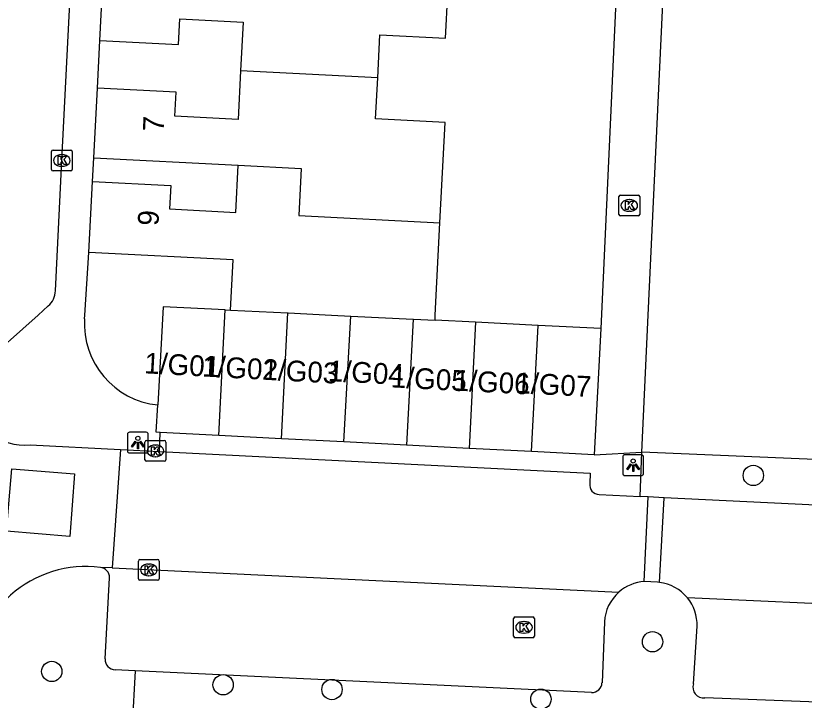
# Model space of a CAD drawing. Extents: x 162990 to 165007, y 383433 to 384336.
# Drawn here: x 164458.56 to 164496.47, y 383731.48 to 383764.39 of the extents above; entities that cross this region are included whole.
import ezdxf

# ---------------------------------------------------------------- set-up
doc = ezdxf.new("R2010")
doc.units = 0
for name, color, linetype in [('IMGEO_Boom', 7, 'Continuous'), ('IMGEO_Groenvoorziening', 7, 'Continuous'), ('IMGEO_Kolk', 7, 'Continuous'), ('IMGEO_Lichtpunt', 7, 'Continuous'), ('IMGEO_Muur', 7, 'Continuous'), ('IMGEO_Pand', 7, 'Continuous'), ('IMGEO_Pand_nummerreeks', 7, 'Continuous'), ('IMGEO_Rijbaan_lokaal_open', 7, 'Continuous'), ('IMGEO_Voetpad_open', 7, 'Continuous')]:
    doc.layers.add(name, color=color, linetype=linetype)

msp = doc.modelspace()

# ---------------------------------------------------------------- linework, layer by layer
at = {"layer": 'IMGEO_Boom'}
for centre in [(164494.022, 383742.288), (164489.179, 383734.292), (164460.293, 383732.862), (164468.531, 383732.221), (164473.763, 383731.995), (164483.808, 383731.53)]:
    msp.add_circle(centre, 0.489, dxfattribs=at)
at = {"layer": 'IMGEO_Groenvoorziening'}
msp.add_lwpolyline([(164500.691, 383742.902), (164500, 383742.931), (164488.667, 383743.403)], dxfattribs=at)
at = {"layer": 'IMGEO_Kolk'}
for p, q in [((164460.278, 383757.009), (164460.278, 383757.861)), ((164460.353, 383757.935), (164461.205, 383757.935)), ((164461.279, 383757.861), (164461.279, 383757.009)), ((164460.766, 383757.715), (164460.791, 383757.715)), ((164460.789, 383757.155), (164460.764, 383757.155)), ((164461.205, 383756.935), (164460.353, 383756.935)), ((164487.558, 383754.845), (164487.558, 383755.697)), ((164487.633, 383755.771), (164488.485, 383755.771)), ((164488.046, 383755.551), (164488.071, 383755.551)), ((164488.559, 383755.697), (164488.559, 383754.845)), ((164488.485, 383754.771), (164487.633, 383754.771)), ((164488.069, 383754.991), (164488.044, 383754.991)), ((164464.773, 383743.043), (164464.773, 383743.895)), ((164464.848, 383743.969), (164465.7, 383743.969)), ((164465.774, 383743.895), (164465.774, 383743.043)), ((164465.261, 383743.749), (164465.286, 383743.749)), ((164465.284, 383743.189), (164465.259, 383743.189)), ((164465.7, 383742.969), (164464.848, 383742.969)), ((164464.455, 383737.322), (164464.455, 383738.174)), ((164464.53, 383738.248), (164465.382, 383738.248)), ((164465.456, 383738.174), (164465.456, 383737.322)), ((164464.943, 383738.028), (164464.968, 383738.028)), ((164464.966, 383737.468), (164464.941, 383737.468)), ((164465.382, 383737.248), (164464.53, 383737.248)), ((164482.57, 383735.485), (164483.422, 383735.485)), ((164482.495, 383734.559), (164482.495, 383735.411)), ((164482.983, 383735.265), (164483.008, 383735.265)), ((164483.496, 383735.411), (164483.496, 383734.559)), ((164483.006, 383734.705), (164482.981, 383734.705)), ((164483.422, 383734.485), (164482.57, 383734.485))]:
    msp.add_line(p, q, dxfattribs=at)
for points in [[(164460.278, 383757.009), (164460.278, 383757.861)], [(164460.353, 383757.935), (164461.205, 383757.935)], [(164461.279, 383757.861), (164461.279, 383757.009)], [(164460.599, 383757.635), (164460.722, 383757.635), (164460.722, 383757.484), (164460.852, 383757.635), (164461.016, 383757.635), (164460.87, 383757.484), (164461.023, 383757.235), (164460.871, 383757.235), (164460.786, 383757.399), (164460.722, 383757.332), (164460.722, 383757.235), (164460.599, 383757.235), (164460.599, 383757.635)], [(164461.205, 383756.935), (164460.353, 383756.935)], [(164487.558, 383754.845), (164487.558, 383755.697)], [(164487.633, 383755.771), (164488.485, 383755.771)], [(164488.559, 383755.697), (164488.559, 383754.845)], [(164487.879, 383755.471), (164488.002, 383755.471), (164488.002, 383755.32), (164488.132, 383755.471), (164488.296, 383755.471), (164488.15, 383755.32), (164488.303, 383755.071), (164488.151, 383755.071), (164488.066, 383755.235), (164488.002, 383755.168), (164488.002, 383755.071), (164487.879, 383755.071), (164487.879, 383755.471)], [(164488.485, 383754.771), (164487.633, 383754.771)], [(164464.773, 383743.043), (164464.773, 383743.895)], [(164464.848, 383743.969), (164465.7, 383743.969)], [(164465.774, 383743.895), (164465.774, 383743.043)], [(164465.094, 383743.669), (164465.217, 383743.669), (164465.217, 383743.518), (164465.347, 383743.669), (164465.511, 383743.669), (164465.365, 383743.518), (164465.518, 383743.269), (164465.366, 383743.269), (164465.281, 383743.433), (164465.217, 383743.366), (164465.217, 383743.269), (164465.094, 383743.269), (164465.094, 383743.669)], [(164465.7, 383742.969), (164464.848, 383742.969)], [(164464.455, 383737.322), (164464.455, 383738.174)], [(164464.53, 383738.248), (164465.382, 383738.248)], [(164465.456, 383738.174), (164465.456, 383737.322)], [(164464.776, 383737.948), (164464.899, 383737.948), (164464.899, 383737.797), (164465.029, 383737.948), (164465.193, 383737.948), (164465.047, 383737.797), (164465.2, 383737.548), (164465.048, 383737.548), (164464.963, 383737.712), (164464.899, 383737.645), (164464.899, 383737.548), (164464.776, 383737.548), (164464.776, 383737.948)], [(164465.382, 383737.248), (164464.53, 383737.248)], [(164482.57, 383735.485), (164483.422, 383735.485)], [(164482.495, 383734.559), (164482.495, 383735.411)], [(164482.816, 383735.185), (164482.939, 383735.185), (164482.939, 383735.034), (164483.069, 383735.185), (164483.233, 383735.185), (164483.087, 383735.034), (164483.24, 383734.785), (164483.088, 383734.785), (164483.003, 383734.949), (164482.939, 383734.882), (164482.939, 383734.785), (164482.816, 383734.785), (164482.816, 383735.185)], [(164483.496, 383735.411), (164483.496, 383734.559)], [(164483.422, 383734.485), (164482.57, 383734.485)]]:
    msp.add_lwpolyline(points, dxfattribs=at)
for centre, start, end in [((164460.355, 383757.859), 91.552, 178.448), ((164460.355, 383757.859), 91.552, 178.448), ((164461.203, 383757.859), 1.552, 88.448), ((164461.203, 383757.859), 1.552, 88.448), ((164460.355, 383757.011), 181.552, 268.448), ((164460.355, 383757.011), 181.552, 268.448), ((164461.203, 383757.011), 271.552, 358.448), ((164461.203, 383757.011), 271.552, 358.448), ((164487.635, 383755.695), 91.552, 178.448), ((164487.635, 383755.695), 91.552, 178.448), ((164488.483, 383755.695), 1.552, 88.448), ((164488.483, 383755.695), 1.552, 88.448), ((164487.635, 383754.847), 181.552, 268.448), ((164487.635, 383754.847), 181.552, 268.448), ((164488.483, 383754.847), 271.552, 358.448), ((164488.483, 383754.847), 271.552, 358.448), ((164464.85, 383743.893), 91.552, 178.448), ((164464.85, 383743.893), 91.552, 178.448), ((164465.698, 383743.893), 1.552, 88.448), ((164465.698, 383743.893), 1.552, 88.448), ((164464.85, 383743.045), 181.552, 268.448), ((164464.85, 383743.045), 181.552, 268.448), ((164465.698, 383743.045), 271.552, 358.448), ((164465.698, 383743.045), 271.552, 358.448), ((164464.532, 383738.172), 91.552, 178.448), ((164464.532, 383738.172), 91.552, 178.448), ((164465.38, 383738.172), 1.552, 88.448), ((164465.38, 383738.172), 1.552, 88.448), ((164464.532, 383737.324), 181.552, 268.448), ((164464.532, 383737.324), 181.552, 268.448), ((164465.38, 383737.324), 271.552, 358.448), ((164465.38, 383737.324), 271.552, 358.448), ((164482.572, 383735.409), 91.552, 178.448), ((164482.572, 383735.409), 91.552, 178.448), ((164483.42, 383735.409), 1.552, 88.448), ((164483.42, 383735.409), 1.552, 88.448), ((164482.572, 383734.561), 181.552, 268.448), ((164482.572, 383734.561), 181.552, 268.448), ((164483.42, 383734.561), 271.552, 358.448), ((164483.42, 383734.561), 271.552, 358.448)]:
    msp.add_arc(centre, 0.0765, start, end, dxfattribs=at)
for centre, major_axis, ratio, start_param, end_param in [((164460.765, 383757.435), (-0.387, 0.002), 0.722429, 4.712389, 7.853982), ((164460.79, 383757.435), (-0.39, 0.002), 0.717154, 1.570796, 4.712389), ((164488.045, 383755.271), (-0.387, 0.002), 0.722429, 4.712389, 7.853982), ((164488.07, 383755.271), (-0.39, 0.002), 0.717154, 1.570796, 4.712389), ((164465.26, 383743.469), (-0.387, 0.002), 0.722429, 4.712389, 7.853982), ((164465.285, 383743.469), (-0.39, 0.002), 0.717154, 1.570796, 4.712389), ((164464.942, 383737.748), (-0.387, 0.002), 0.722429, 4.712389, 7.853982), ((164464.967, 383737.748), (-0.39, 0.002), 0.717154, 1.570796, 4.712389), ((164482.982, 383734.985), (-0.387, 0.002), 0.722429, 4.712389, 7.853982), ((164483.007, 383734.985), (-0.39, 0.002), 0.717154, 1.570796, 4.712389)]:
    msp.add_ellipse(centre, major_axis=major_axis, ratio=ratio, start_param=start_param, end_param=end_param, dxfattribs=at)
at = {"layer": 'IMGEO_Lichtpunt'}
for p, q in [((164463.933, 383744.274), (164463.933, 383743.467)), ((164463.933, 383744.274), (164463.933, 383743.467)), ((164464.835, 383744.369), (164464.027, 383744.369)), ((164464.835, 383744.369), (164464.027, 383744.369)), ((164464.929, 383743.467), (164464.929, 383744.274)), ((164464.929, 383743.467), (164464.929, 383744.274)), ((164464.027, 383743.373), (164464.835, 383743.373)), ((164464.027, 383743.373), (164464.835, 383743.373)), ((164487.745, 383743.185), (164487.745, 383742.378)), ((164487.745, 383743.185), (164487.745, 383742.378)), ((164488.647, 383743.28), (164487.839, 383743.28)), ((164488.647, 383743.28), (164487.839, 383743.28)), ((164488.741, 383742.378), (164488.741, 383743.185)), ((164488.741, 383742.378), (164488.741, 383743.185)), ((164487.839, 383742.284), (164488.647, 383742.284)), ((164487.839, 383742.284), (164488.647, 383742.284))]:
    msp.add_line(p, q, dxfattribs=at)
for points in [[(164464.307, 383743.938), (164464.346, 383743.91), (164464.158, 383743.648), (164464.12, 383743.675), (164464.307, 383743.938)], [(164464.409, 383743.89), (164464.456, 383743.89), (164464.456, 383743.568), (164464.409, 383743.568), (164464.409, 383743.89)], [(164464.519, 383743.91), (164464.557, 383743.937), (164464.744, 383743.675), (164464.705, 383743.647), (164464.519, 383743.91)], [(164488.119, 383742.849), (164488.158, 383742.821), (164487.97, 383742.559), (164487.932, 383742.586), (164488.119, 383742.849)], [(164488.221, 383742.801), (164488.268, 383742.801), (164488.268, 383742.479), (164488.221, 383742.479), (164488.221, 383742.801)], [(164488.331, 383742.821), (164488.369, 383742.848), (164488.556, 383742.586), (164488.517, 383742.558), (164488.331, 383742.821)]]:
    msp.add_lwpolyline(points, dxfattribs=at)
for centre in [(164464.432, 383744.072), (164488.244, 383742.983)]:
    msp.add_circle(centre, 0.0994, dxfattribs=at)
for centre, start, end in [((164464.027, 383744.274), 90, 180), ((164464.027, 383744.274), 90, 180), ((164464.835, 383744.274), 0, 90), ((164464.835, 383744.274), 0, 90), ((164464.027, 383743.467), 180, 270), ((164464.027, 383743.467), 180, 270), ((164464.835, 383743.467), 270, 0), ((164464.835, 383743.467), 270, 360), ((164487.839, 383743.185), 90, 180), ((164487.839, 383743.185), 90, 180), ((164488.647, 383743.185), 0, 90), ((164488.647, 383743.185), 0, 90), ((164487.839, 383742.378), 180, 270), ((164487.839, 383742.378), 180, 270), ((164488.647, 383742.378), 270, 0), ((164488.647, 383742.378), 270, 360)]:
    msp.add_arc(centre, 0.0946, start, end, dxfattribs=at)
at = {"layer": 'IMGEO_Muur'}
msp.add_lwpolyline([(164487.711, 383771.764), (164486.682, 383749.35)], dxfattribs=at)
at = {"layer": 'IMGEO_Pand'}
for points in [[(164475.965, 383761.414), (164476.071, 383763.475), (164479.223, 383763.313), (164479.446, 383767.631)], [(164462.605, 383763.208), (164462.781, 383766.623)], [(164462.605, 383763.208), (164466.389, 383763.013), (164466.453, 383764.251), (164469.492, 383764.094), (164469.371, 383761.752)], [(164469.371, 383761.752), (164469.251, 383759.41), (164466.215, 383759.566), (164466.274, 383760.718), (164462.491, 383760.912)], [(164475.965, 383761.414), (164469.371, 383761.752)], [(164478.954, 383754.431), (164479.199, 383759.261), (164475.863, 383759.432), (164475.965, 383761.414)], [(164462.319, 383757.561), (164462.491, 383760.912)], [(164462.319, 383757.561), (164469.253, 383757.204)], [(164462.245, 383756.429), (164466.012, 383756.235), (164465.954, 383755.103), (164469.136, 383754.939), (164469.253, 383757.204)], [(164469.253, 383757.204), (164472.276, 383757.05), (164472.177, 383754.782), (164478.954, 383754.431)], [(164462.069, 383753.01), (164462.245, 383756.429)], [(164478.717, 383749.758), (164478.729, 383750), (164478.954, 383754.431)], [(164468.887, 383750.236), (164469.012, 383752.653), (164462.069, 383753.01)], [(164468.635, 383750.249), (164465.643, 383750.401), (164465.387, 383745.679)], [(164468.324, 383744.208), (164468.635, 383750.249)], [(164468.635, 383750.249), (164468.887, 383750.236)], [(164468.887, 383750.236), (164471.643, 383750.102)], [(164471.331, 383744.053), (164471.643, 383750.102)], [(164471.643, 383750.102), (164471.664, 383750.101), (164473.745, 383750), (164474.672, 383749.955)], [(164474.339, 383743.898), (164474.672, 383749.955)], [(164474.672, 383749.955), (164477.659, 383749.811)], [(164477.659, 383749.811), (164477.346, 383743.743)], [(164477.659, 383749.811), (164477.681, 383749.81), (164478.717, 383749.758)], [(164480.667, 383749.658), (164478.717, 383749.758)], [(164480.667, 383749.658), (164480.354, 383743.588)], [(164483.674, 383749.504), (164480.667, 383749.658)], [(164483.361, 383743.433), (164483.674, 383749.504)], [(164486.682, 383749.35), (164483.674, 383749.504)], [(164486.682, 383749.35), (164486.369, 383743.278)], [(164465.497, 383744.354), (164465.316, 383744.363), (164465.387, 383745.679)], [(164468.324, 383744.208), (164465.497, 383744.354)], [(164471.331, 383744.053), (164468.324, 383744.208)], [(164474.339, 383743.898), (164471.331, 383744.053)], [(164477.346, 383743.743), (164474.339, 383743.898)], [(164480.354, 383743.588), (164477.346, 383743.743)], [(164483.361, 383743.433), (164480.354, 383743.588)], [(164486.369, 383743.278), (164483.361, 383743.433)]]:
    msp.add_lwpolyline(points, dxfattribs=at)
at = {"layer": 'IMGEO_Rijbaan_lokaal_open'}
for points in [[(164459.259, 383743.754), (164463.604, 383743.536)], [(164463.604, 383743.536), (164463.196, 383737.842)], [(164463.604, 383743.536), (164465.465, 383743.443)], [(164465.465, 383743.443), (164486.182, 383742.402), (164486.157, 383741.899)], [(164461.166, 383739.346), (164458.122, 383739.603), (164458.368, 383742.603), (164461.379, 383742.368), (164461.166, 383739.346)], [(164486.607, 383741.373), (164488.582, 383741.275)], [(164488.968, 383741.256), (164488.582, 383741.275)], [(164488.779, 383737.186), (164488.968, 383741.256)], [(164489.739, 383741.218), (164488.968, 383741.256)], [(164489.509, 383737.142), (164489.739, 383741.218)], [(164504.558, 383740.484), (164500, 383740.71), (164489.739, 383741.218)], [(164463.196, 383737.842), (164462.631, 383737.869)], [(164463.196, 383737.842), (164487.556, 383736.676)], [(164489.509, 383737.142), (164489.406, 383737.152), (164488.779, 383737.186)], [(164524.864, 383733.051), (164503.6, 383734.189), (164503.66, 383735.816), (164500, 383735.985), (164490.851, 383736.406)]]:
    msp.add_lwpolyline(points, dxfattribs=at)
for centre, radius, start, end in [((164459.021, 383746.477), 2.733, 188.3271, 274.9878), ((164486.608, 383741.829), 0.456, 171.2272, 269.8676), ((164461.942, 383732.436), 5.476, 82.7735, 180.4), ((164488.917, 383735.133), 2.058, 93.8543, 131.4187), ((164489.274, 383735.122), 2.034, 39.1534, 83.3628)]:
    msp.add_arc(centre, radius, start, end, dxfattribs=at)
at = {"layer": 'IMGEO_Voetpad_open'}
for points in [[(164490.47, 383821.493), (164489.689, 383804.263), (164492.818, 383804.115), (164491.616, 383778.506), (164489.656, 383778.574), (164489.35, 383771.704), (164487.711, 383771.764), (164486.682, 383749.35)], [(164488.667, 383743.403), (164488.973, 383750), (164489.842, 383768.755), (164491.362, 383768.605), (164491.668, 383775.196), (164493.488, 383775.067), (164494.946, 383804.692), (164491.994, 383809.075)], [(164460.468, 383751.172), (164460.778, 383757.435), (164461.626, 383774.173), (164461.753, 383777.67), (164458.561, 383774.555)], [(164462.491, 383760.912), (164462.605, 383763.208)], [(164462.245, 383756.429), (164462.319, 383757.561)], [(164461.865, 383749.82), (164461.877, 383750), (164462.069, 383753.01)], [(164456.822, 383747.488), (164459.632, 383750), (164460.122, 383750.438)], [(164465.465, 383743.443), (164465.497, 383744.354)], [(164486.369, 383743.278), (164488.667, 383743.403)], [(164488.582, 383741.275), (164488.667, 383743.403)], [(164462.854, 383733.465), (164463.068, 383737.373)], [(164486.858, 383735.249), (164486.746, 383732.321)], [(164491.147, 383732.269), (164491.314, 383735.035)], [(164464.303, 383732.898), (164463.347, 383732.944)], [(164464.303, 383732.898), (164464.159, 383730.27)], [(164486.242, 383731.848), (164464.303, 383732.898)], [(164502.706, 383731.09), (164500.017, 383731.276), (164491.689, 383731.597)]]:
    msp.add_lwpolyline(points, dxfattribs=at)
for centre, radius, start, end in [((164459.448, 383751.204), 1.021, 311.3418, 358.1808), ((164465.79, 383749.59), 3.932, 176.6521, 264.1115), ((164462.583, 383737.386), 0.485, 358.4381, 84.3251), ((164488.918, 383735.126), 2.063, 131.296, 176.574), ((164489.274, 383735.11), 2.042, 357.9052, 39.4155), ((164463.356, 383733.446), 0.502, 177.8413, 268.9952), ((164486.251, 383732.343), 0.495, 268.953, 357.4123), ((164491.619, 383732.095), 0.503, 159.74, 278.0356)]:
    msp.add_arc(centre, radius, start, end, dxfattribs=at)

# ---------------------------------------------------------------- texts
at = {"layer": 'IMGEO_Pand_nummerreeks'}
for s, rotation, p in [('7', 87.0617, (164465.666, 383758.794)), ('9', 87.0532, (164465.418, 383754.276)), ('1/G01', 356.9118, (164464.723, 383747.202)), ('1/G02', 356.9115, (164467.503, 383747.052)), ('1/G03', 356.9115, (164470.405, 383746.896)), ('1/G04', 356.9115, (164473.555, 383746.83)), ('1/G05', 356.9115, (164476.579, 383746.528)), ('1/G06', 356.9115, (164479.603, 383746.376)), ('1/G07', 356.9115, (164482.567, 383746.255))]:
    msp.add_text(s, height=1, rotation=rotation, dxfattribs=at).set_placement(p)

doc.saveas('drawing.dxf')
